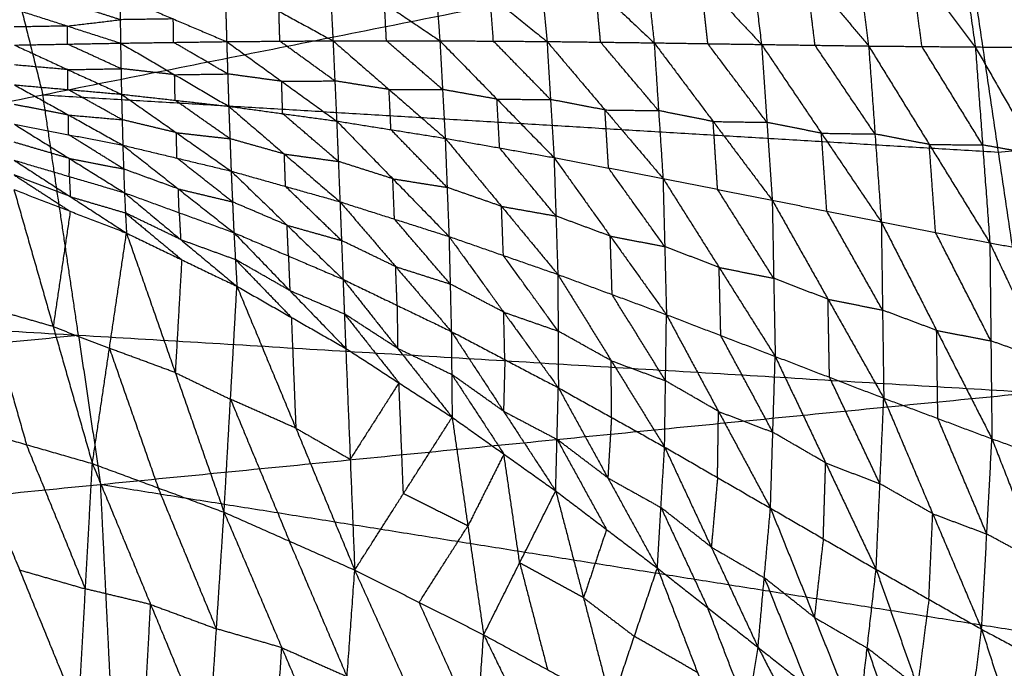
# Model space of a CAD drawing. Header units: millimetres. Extents: x -106 to 110, y -96 to 120.
# Tile 781 of 1020: x 35.74 to 44.28, y 13.77 to 19.39. Entities that reach past the tile are written whole.
import ezdxf

# ---------------------------------------------------------------- set-up
doc = ezdxf.new("R2010")
doc.units = ezdxf.units.MM
doc.header["$MEASUREMENT"] = 0
doc.layers.add('Default', color=7, linetype='Continuous', true_color=0x000000)

msp = doc.modelspace()

# ---------------------------------------------------------------- linework, layer by layer
at = {"layer": 'Default'}
for points in [[(43.7921, 20.7861, -1.1055), (43.9093, 19.9712, -1.4368), (44.0264, 19.1562, -1.768)], [(43.7921, 20.7861, -1.1055), (44.3718, 19.9707, -1.5215), (44.9515, 19.1552, -1.9375)], [(42.9025, 20.624, -0.9953), (43.0018, 19.8944, -1.2957), (43.1011, 19.1647, -1.5961)], [(42.9025, 20.624, -0.9953), (43.4645, 19.8901, -1.3817), (44.0264, 19.1562, -1.768)], [(42.0115, 20.4638, -0.8854), (42.0916, 19.821, -1.1549), (42.1718, 19.1782, -1.4244)], [(42.0115, 20.4638, -0.8854), (42.5563, 19.8143, -1.2407), (43.1011, 19.1647, -1.5961)], [(27.9619, 17.1555, 3.7488), (35.9387, 18.7421, 3.779), (43.9154, 20.3288, 3.8092)], [(43.9154, 20.3288, 3.8092), (44.2245, 18.2456, 3.8092), (44.5335, 16.1623, 3.8092)], [(43.9154, 20.3288, 3.8092), (48.0728, 18.6246, 3.8351), (52.2302, 16.9204, 3.8611)], [(41.1168, 20.3052, -0.7784), (41.1787, 19.7487, -1.0179), (41.2405, 19.1922, -1.2574)], [(41.1168, 20.3052, -0.7784), (41.6443, 19.7417, -1.1014), (42.1718, 19.1782, -1.4244)], [(40.2221, 20.1507, -0.6769), (40.2667, 19.6773, -0.8878), (40.3113, 19.2039, -1.0988)], [(40.2221, 20.1507, -0.6769), (40.7313, 19.6715, -0.9671), (41.2405, 19.1922, -1.2574)], [(35.6209, 20.0108, 3.779), (35.7798, 19.3765, 3.779), (35.9387, 18.7421, 3.779)], [(39.3226, 20.0003, -0.582), (39.3523, 19.6053, -0.7663), (39.382, 19.2103, -0.9506)], [(39.3226, 20.0003, -0.582), (39.817, 19.6021, -0.8404), (40.3113, 19.2039, -1.0988)], [(38.4214, 19.8561, -0.4939), (38.4384, 19.5331, -0.6533), (38.4554, 19.2101, -0.8128)], [(38.4214, 19.8561, -0.4939), (38.9017, 19.5332, -0.7222), (39.382, 19.2103, -0.9506)], [(42.6365, 19.1714, -1.5102), (42.5964, 19.4929, -1.3755), (42.5563, 19.8143, -1.2407)], [(43.5638, 19.1605, -1.682), (43.5141, 19.5253, -1.5319), (43.4645, 19.8901, -1.3817)], [(41.7062, 19.1852, -1.3409), (41.6752, 19.4634, -1.2211), (41.6443, 19.7417, -1.1014)], [(37.5177, 19.7204, -0.4124), (37.5253, 19.4616, -0.5489), (37.5329, 19.2029, -0.6853)], [(37.5177, 19.7204, -0.4124), (37.9866, 19.4652, -0.6126), (38.4554, 19.2101, -0.8128)], [(40.7759, 19.1981, -1.1781), (40.7536, 19.4348, -1.0726), (40.7313, 19.6715, -0.9671)], [(36.6071, 19.5957, -0.338), (36.6097, 19.3927, -0.4533), (36.6124, 19.1897, -0.5687)], [(36.6071, 19.5957, -0.338), (37.07, 19.3993, -0.5117), (37.5329, 19.2029, -0.6853)], [(39.8467, 19.2071, -1.0247), (39.8318, 19.4046, -0.9325), (39.817, 19.6021, -0.8404)], [(35.6901, 19.486, -0.2706), (36.1512, 19.3379, -0.4196), (36.6124, 19.1897, -0.5687)], [(36.6097, 19.3927, -0.4533), (36.3792, 19.4668, -0.3788), (36.1486, 19.5409, -0.3043)], [(38.9187, 19.2102, -0.8817), (38.9102, 19.3717, -0.802), (38.9017, 19.5332, -0.7222)], [(36.1512, 19.3379, -0.4196), (36.3805, 19.3653, -0.4365), (36.6097, 19.3927, -0.4533)], [(37.07, 19.3993, -0.5117), (36.8399, 19.396, -0.4825), (36.6097, 19.3927, -0.4533)], [(37.0726, 19.1963, -0.627), (37.0713, 19.2978, -0.5693), (37.07, 19.3993, -0.5117)], [(37.9942, 19.2065, -0.7491), (37.9904, 19.3359, -0.6808), (37.9866, 19.4652, -0.6126)], [(36.1512, 19.3379, -0.4196), (35.921, 19.3337, -0.3931), (35.6907, 19.3295, -0.3666)], [(36.1519, 19.1813, -0.5157), (36.1516, 19.2596, -0.4677), (36.1512, 19.3379, -0.4196)], [(35.6914, 19.1729, -0.4627), (36.1519, 19.1813, -0.5157), (36.6124, 19.1897, -0.5687)], [(35.6914, 19.1729, -0.4627), (36.156, 18.9599, -0.5443), (36.6206, 18.7469, -0.626)], [(36.6165, 18.9683, -0.5973), (36.3842, 19.0748, -0.5565), (36.1519, 19.1813, -0.5157)], [(36.6124, 19.1897, -0.5687), (37.0726, 19.1963, -0.627), (37.5329, 19.2029, -0.6853)], [(36.6124, 19.1897, -0.5687), (36.6165, 18.9683, -0.5973), (36.6206, 18.7469, -0.626)], [(36.6124, 19.1897, -0.5687), (37.0816, 18.9161, -0.6611), (37.5508, 18.6424, -0.7536)], [(37.5419, 18.9226, -0.7194), (37.3073, 19.0595, -0.6732), (37.0726, 19.1963, -0.627)], [(37.5329, 19.2029, -0.6853), (37.9942, 19.2065, -0.7491), (38.4554, 19.2101, -0.8128)], [(37.5329, 19.2029, -0.6853), (37.5419, 18.9226, -0.7194), (37.5508, 18.6424, -0.7536)], [(37.5329, 19.2029, -0.6853), (38.0098, 18.8587, -0.7892), (38.4868, 18.5145, -0.893)], [(38.4711, 18.8623, -0.8529), (38.2326, 19.0344, -0.801), (37.9942, 19.2065, -0.7491)], [(38.4554, 19.2101, -0.8128), (38.9187, 19.2102, -0.8817), (39.382, 19.2103, -0.9506)], [(38.4554, 19.2101, -0.8128), (38.4711, 18.8623, -0.8529), (38.4868, 18.5145, -0.893)], [(38.4554, 19.2101, -0.8128), (38.9418, 18.7876, -0.9283), (39.4281, 18.3651, -1.0437)], [(39.4051, 18.7877, -0.9971), (39.1619, 18.9989, -0.9394), (38.9187, 19.2102, -0.8817)], [(39.382, 19.2103, -0.9506), (39.4051, 18.7877, -0.9971), (39.4281, 18.3651, -1.0437)], [(39.382, 19.2103, -0.9506), (39.8467, 19.2071, -1.0247), (40.3113, 19.2039, -1.0988)], [(39.382, 19.2103, -0.9506), (39.8771, 18.704, -1.0782), (40.3722, 18.1978, -1.2059)], [(40.3418, 18.7009, -1.1523), (40.0942, 18.954, -1.0885), (39.8467, 19.2071, -1.0247)], [(40.3113, 19.2039, -1.0988), (40.3418, 18.7009, -1.1523), (40.3722, 18.1978, -1.2059)], [(40.3113, 19.2039, -1.0988), (40.7759, 19.1981, -1.1781), (41.2405, 19.1922, -1.2574)], [(40.3113, 19.2039, -1.0988), (40.8143, 18.6105, -1.2391), (41.3173, 18.017, -1.3795)], [(41.2789, 18.6046, -1.3184), (41.0274, 18.9013, -1.2483), (40.7759, 19.1981, -1.1781)], [(41.2405, 19.1922, -1.2574), (41.2789, 18.6046, -1.3184), (41.3173, 18.017, -1.3795)], [(41.2405, 19.1922, -1.2574), (41.7062, 19.1852, -1.3409), (42.1718, 19.1782, -1.4244)], [(41.2405, 19.1922, -1.2574), (41.7526, 18.5102, -1.4099), (42.2646, 17.8282, -1.5625)], [(42.2182, 18.5032, -1.4934), (41.9622, 18.8442, -1.4171), (41.7062, 19.1852, -1.3409)], [(42.1718, 19.1782, -1.4244), (42.2182, 18.5032, -1.4934), (42.2646, 17.8282, -1.5625)], [(42.1718, 19.1782, -1.4244), (42.6365, 19.1714, -1.5102), (43.1011, 19.1647, -1.5961)], [(42.1718, 19.1782, -1.4244), (42.6913, 18.4088, -1.5874), (43.2108, 17.6394, -1.7505)], [(43.156, 18.402, -1.6733), (42.8962, 18.7867, -1.5918), (42.6365, 19.1714, -1.5102)], [(43.1011, 19.1647, -1.5961), (43.156, 18.402, -1.6733), (43.2108, 17.6394, -1.7505)], [(43.1011, 19.1647, -1.5961), (43.5638, 19.1605, -1.682), (44.0264, 19.1562, -1.768)], [(43.1011, 19.1647, -1.5961), (43.6267, 18.3114, -1.7674), (44.1523, 17.4581, -1.9388)], [(44.0893, 18.3072, -1.8534), (43.8266, 18.7338, -1.7677), (43.5638, 19.1605, -1.682)], [(44.0264, 19.1562, -1.768), (44.0893, 18.3072, -1.8534), (44.1523, 17.4581, -1.9388)], [(44.0264, 19.1562, -1.768), (44.4889, 19.1557, -1.8528), (44.9515, 19.1552, -1.9375)], [(44.0264, 19.1562, -1.768), (44.5604, 18.2232, -1.9461), (45.0944, 17.2901, -2.1242)], [(36.156, 18.9599, -0.5443), (35.9238, 18.9802, -0.5154), (35.6916, 19.0005, -0.4864)], [(36.156, 18.9599, -0.5443), (36.3863, 18.9641, -0.5708), (36.6165, 18.9683, -0.5973)], [(36.1562, 18.7875, -0.568), (36.1561, 18.8737, -0.5562), (36.156, 18.9599, -0.5443)], [(37.0816, 18.9161, -0.6611), (36.8491, 18.9422, -0.6292), (36.6165, 18.9683, -0.5973)], [(37.0816, 18.9161, -0.6611), (37.3117, 18.9194, -0.6903), (37.5419, 18.9226, -0.7194)], [(37.0857, 18.6946, -0.6898), (37.0837, 18.8054, -0.6754), (37.0816, 18.9161, -0.6611)], [(38.0098, 18.8587, -0.7892), (37.7759, 18.8907, -0.7543), (37.5419, 18.9226, -0.7194)], [(35.6918, 18.8281, -0.51), (36.1562, 18.7875, -0.568), (36.6206, 18.7469, -0.626)], [(35.6918, 18.8281, -0.51), (36.1619, 18.5667, -0.5319), (36.632, 18.3053, -0.5537)], [(36.6263, 18.5261, -0.5898), (36.3913, 18.6568, -0.5789), (36.1562, 18.7875, -0.568)], [(38.0098, 18.8587, -0.7892), (38.2405, 18.8605, -0.821), (38.4711, 18.8623, -0.8529)], [(38.0188, 18.5785, -0.8233), (38.0143, 18.7186, -0.8062), (38.0098, 18.8587, -0.7892)], [(38.9418, 18.7876, -0.9283), (38.7064, 18.8249, -0.8906), (38.4711, 18.8623, -0.8529)], [(38.9418, 18.7876, -0.9283), (39.1734, 18.7876, -0.9627), (39.4051, 18.7877, -0.9971)], [(38.9575, 18.4398, -0.9683), (38.9496, 18.6137, -0.9483), (38.9418, 18.7876, -0.9283)], [(39.8771, 18.704, -1.0782), (39.6411, 18.7459, -1.0377), (39.4051, 18.7877, -0.9971)], [(35.9387, 18.7421, 3.779), (40.0816, 18.4939, 3.7941), (44.2245, 18.2456, 3.8092)], [(36.2477, 16.6589, 3.779), (36.0932, 17.7005, 3.779), (35.9387, 18.7421, 3.779)], [(36.6206, 18.7469, -0.626), (36.6263, 18.5261, -0.5898), (36.632, 18.3053, -0.5537)], [(36.6206, 18.7469, -0.626), (37.0857, 18.6946, -0.6898), (37.5508, 18.6424, -0.7536)], [(36.6206, 18.7469, -0.626), (37.0962, 18.4137, -0.6471), (37.5717, 18.0805, -0.6682)], [(39.9002, 18.2815, -1.1248), (39.8886, 18.4927, -1.1015), (39.8771, 18.704, -1.0782)], [(39.8771, 18.704, -1.0782), (40.1094, 18.7024, -1.1153), (40.3418, 18.7009, -1.1523)], [(36.1619, 18.5667, -0.5319), (35.9267, 18.6121, -0.5059), (35.6916, 18.6574, -0.4799)], [(37.5613, 18.3614, -0.7109), (37.3235, 18.528, -0.7003), (37.0857, 18.6946, -0.6898)], [(37.5508, 18.6424, -0.7536), (37.5613, 18.3614, -0.7109), (37.5717, 18.0805, -0.6682)], [(37.5508, 18.6424, -0.7536), (38.0188, 18.5785, -0.8233), (38.4868, 18.5145, -0.893)], [(37.5508, 18.6424, -0.7536), (38.0333, 18.2285, -0.7734), (38.5157, 17.8146, -0.7933)], [(40.8143, 18.6105, -1.2391), (40.578, 18.6557, -1.1957), (40.3418, 18.7009, -1.1523)], [(44.2245, 18.2456, 3.8092), (46.1486, 18.4351, 3.8222), (48.0728, 18.6246, 3.8351)], [(36.1617, 18.396, -0.5017), (36.1618, 18.4814, -0.5168), (36.1619, 18.5667, -0.5319)], [(36.1619, 18.5667, -0.5319), (36.3941, 18.5464, -0.5609), (36.6263, 18.5261, -0.5898)], [(38.5012, 18.1646, -0.8432), (38.26, 18.3715, -0.8332), (38.0188, 18.5785, -0.8233)], [(40.8447, 18.1074, -1.2927), (40.8295, 18.3589, -1.2659), (40.8143, 18.6105, -1.2391)], [(40.8143, 18.6105, -1.2391), (41.0466, 18.6075, -1.2788), (41.2789, 18.6046, -1.3184)], [(41.7526, 18.5102, -1.4099), (41.5157, 18.5574, -1.3642), (41.2789, 18.6046, -1.3184)], [(35.6914, 18.4868, -0.4498), (36.1617, 18.396, -0.5017), (36.632, 18.3053, -0.5537)], [(35.6914, 18.4868, -0.4498), (36.1689, 18.1898, -0.3886), (36.6464, 17.8928, -0.3274)], [(37.0962, 18.4137, -0.6471), (36.8612, 18.4699, -0.6185), (36.6263, 18.5261, -0.5898)], [(38.4868, 18.5145, -0.893), (38.5012, 18.1646, -0.8432), (38.5157, 17.8146, -0.7933)], [(38.4868, 18.5145, -0.893), (38.9575, 18.4398, -0.9683), (39.4281, 18.3651, -1.0437)], [(38.4868, 18.5145, -0.893), (38.974, 18.0141, -0.9108), (39.4612, 17.5136, -0.9286)], [(41.7909, 17.9226, -1.471), (41.7717, 18.2164, -1.4405), (41.7526, 18.5102, -1.4099)], [(41.7526, 18.5102, -1.4099), (41.9854, 18.5067, -1.4517), (42.2182, 18.5032, -1.4934)], [(42.6913, 18.4088, -1.5874), (42.4547, 18.456, -1.5404), (42.2182, 18.5032, -1.4934)], [(36.6392, 18.0991, -0.4405), (36.4004, 18.2476, -0.4711), (36.1617, 18.396, -0.5017)], [(37.1019, 18.1929, -0.6109), (37.099, 18.3033, -0.629), (37.0962, 18.4137, -0.6471)], [(37.0962, 18.4137, -0.6471), (37.3287, 18.3875, -0.679), (37.5613, 18.3614, -0.7109)], [(38.0333, 18.2285, -0.7734), (37.7973, 18.295, -0.7421), (37.5613, 18.3614, -0.7109)], [(39.4447, 17.9394, -0.9862), (39.2011, 18.1896, -0.9772), (38.9575, 18.4398, -0.9683)], [(39.4281, 18.3651, -1.0437), (39.4447, 17.9394, -0.9862), (39.4612, 17.5136, -0.9286)], [(39.4281, 18.3651, -1.0437), (39.9002, 18.2815, -1.1248), (40.3722, 18.1978, -1.2059)], [(39.4281, 18.3651, -1.0437), (39.9166, 17.7751, -1.0589), (40.4051, 17.1851, -1.0742)], [(42.7377, 17.7338, -1.6565), (42.7145, 18.0713, -1.622), (42.6913, 18.4088, -1.5874)], [(42.6913, 18.4088, -1.5874), (42.9236, 18.4054, -1.6304), (43.156, 18.402, -1.6733)], [(43.6267, 18.3114, -1.7674), (43.3913, 18.3567, -1.7204), (43.156, 18.402, -1.6733)], [(36.1689, 18.1898, -0.3886), (35.9298, 18.2601, -0.3721), (35.6907, 18.3305, -0.3557)], [(36.632, 18.3053, -0.5537), (36.6392, 18.0991, -0.4405), (36.6464, 17.8928, -0.3274)], [(36.632, 18.3053, -0.5537), (37.1019, 18.1929, -0.6109), (37.5717, 18.0805, -0.6682)], [(36.632, 18.3053, -0.5537), (37.1137, 17.9262, -0.4768), (37.5954, 17.5471, -0.3998)], [(40.3886, 17.6914, -1.14), (40.1444, 17.9864, -1.1324), (39.9002, 18.2815, -1.1248)], [(43.6815, 17.5487, -1.8447), (43.6541, 17.9301, -1.806), (43.6267, 18.3114, -1.7674)], [(43.6267, 18.3114, -1.7674), (43.858, 18.3093, -1.8104), (44.0893, 18.3072, -1.8534)], [(44.5604, 18.2232, -1.9461), (44.3249, 18.2652, -1.8998), (44.0893, 18.3072, -1.8534)], [(36.1682, 18.0335, -0.2945), (36.1686, 18.1117, -0.3415), (36.1689, 18.1898, -0.3886)], [(36.1689, 18.1898, -0.3886), (36.404, 18.1444, -0.4145), (36.6392, 18.0991, -0.4405)], [(37.5836, 17.8138, -0.534), (37.3427, 18.0033, -0.5725), (37.1019, 18.1929, -0.6109)], [(38.0437, 17.9475, -0.7307), (38.0385, 18.088, -0.7521), (38.0333, 18.2285, -0.7734)], [(38.0333, 18.2285, -0.7734), (38.2673, 18.1965, -0.8083), (38.5012, 18.1646, -0.8432)], [(40.3722, 18.1978, -1.2059), (40.3886, 17.6914, -1.14), (40.4051, 17.1851, -1.0742)], [(40.3722, 18.1978, -1.2059), (40.8447, 18.1074, -1.2927), (41.3173, 18.017, -1.3795)], [(40.3722, 18.1978, -1.2059), (40.8598, 17.517, -1.218), (41.3474, 16.8361, -1.2301)], [(35.6901, 18.1743, -0.2617), (36.1682, 18.0335, -0.2945), (36.6464, 17.8928, -0.3274)], [(35.6901, 18.1743, -0.2617), (36.177, 17.859, -0.1082), (36.6639, 17.5438, 0.0454)], [(38.974, 18.0141, -0.9108), (38.7376, 18.0893, -0.877), (38.5012, 18.1646, -0.8432)], [(41.3324, 17.4265, -1.3048), (41.0886, 17.767, -1.2988), (40.8447, 18.1074, -1.2927)], [(35.689, 18.0474, -0.1097), (35.9324, 17.8898, -0.033), (36.1759, 17.7322, 0.0438)], [(36.177, 17.859, -0.1082), (35.933, 17.9532, -0.109), (35.689, 18.0474, -0.1097)], [(36.1682, 18.0335, -0.2945), (36.1726, 17.9463, -0.2014), (36.177, 17.859, -0.1082)], [(37.1137, 17.9262, -0.4768), (36.8764, 18.0126, -0.4586), (36.6392, 18.0991, -0.4405)], [(37.5717, 18.0805, -0.6682), (37.5836, 17.8138, -0.534), (37.5954, 17.5471, -0.3998)], [(37.5717, 18.0805, -0.6682), (38.0437, 17.9475, -0.7307), (38.5157, 17.8146, -0.7933)], [(37.5717, 18.0805, -0.6682), (38.0569, 17.6116, -0.5737), (38.542, 17.1427, -0.4792)], [(38.5289, 17.4787, -0.6363), (38.2863, 17.7131, -0.6835), (38.0437, 17.9475, -0.7307)], [(38.9885, 17.6641, -0.861), (38.9812, 17.8391, -0.8859), (38.974, 18.0141, -0.9108)], [(38.974, 18.0141, -0.9108), (39.2093, 17.9767, -0.9485), (39.4447, 17.9394, -0.9862)], [(39.9166, 17.7751, -1.0589), (39.6806, 17.8572, -1.0225), (39.4447, 17.9394, -0.9862)], [(41.3173, 18.017, -1.3795), (41.3324, 17.4265, -1.3048), (41.3474, 16.8361, -1.2301)], [(41.3173, 18.017, -1.3795), (41.7909, 17.9226, -1.471), (42.2646, 17.8282, -1.5625)], [(41.3173, 18.017, -1.3795), (41.8039, 17.2458, -1.3869), (42.2904, 16.4746, -1.3943)], [(35.6879, 17.9205, 0.0422), (36.0281, 16.7331, -0.7138), (36.3682, 15.5456, -1.4697)], [(35.6879, 17.9205, 0.0422), (36.1759, 17.7322, 0.0438), (36.6639, 17.5438, 0.0454)], [(36.177, 17.859, -0.1082), (36.416, 17.7887, -0.1246), (36.6551, 17.7183, -0.141)], [(36.6464, 17.8928, -0.3274), (36.6551, 17.7183, -0.141), (36.6639, 17.5438, 0.0454)], [(36.6464, 17.8928, -0.3274), (37.1209, 17.7199, -0.3636), (37.5954, 17.5471, -0.3998)], [(36.6464, 17.8928, -0.3274), (37.1342, 17.4874, -0.1394), (37.622, 17.0819, 0.0486)], [(37.1209, 17.7199, -0.3636), (37.1173, 17.8231, -0.4202), (37.1137, 17.9262, -0.4768)], [(37.1137, 17.9262, -0.4768), (37.3486, 17.87, -0.5054), (37.5836, 17.8138, -0.534)], [(42.2775, 17.1514, -1.4784), (42.0342, 17.537, -1.4747), (41.7909, 17.9226, -1.471)], [(38.0569, 17.6116, -0.5737), (37.8202, 17.7127, -0.5538), (37.5836, 17.8138, -0.534)], [(38.5157, 17.8146, -0.7933), (38.5289, 17.4787, -0.6363), (38.542, 17.1427, -0.4792)], [(38.5157, 17.8146, -0.7933), (38.9885, 17.6641, -0.861), (39.4612, 17.5136, -0.9286)], [(38.5157, 17.8146, -0.7933), (38.9985, 17.2526, -0.6792), (39.4813, 16.6906, -0.5652)], [(39.9331, 17.3494, -1.0014), (39.9249, 17.5622, -1.0302), (39.9166, 17.7751, -1.0589)], [(39.9166, 17.7751, -1.0589), (40.1526, 17.7333, -1.0995), (40.3886, 17.6914, -1.14)], [(42.2646, 17.8282, -1.5625), (42.2775, 17.1514, -1.4784), (42.2904, 16.4746, -1.3943)], [(42.2646, 17.8282, -1.5625), (42.7377, 17.7338, -1.6565), (43.2108, 17.6394, -1.7505)], [(42.2646, 17.8282, -1.5625), (42.7484, 16.9703, -1.5628), (43.2322, 16.1124, -1.5631)], [(36.1759, 17.7322, 0.0438), (36.102, 17.2326, -0.335), (36.0281, 16.7331, -0.7138)], [(36.6551, 17.7183, -0.141), (36.899, 17.5156, -0.047), (37.143, 17.3128, 0.047)], [(37.1342, 17.4874, -0.1394), (36.8947, 17.6028, -0.1402), (36.6551, 17.7183, -0.141)], [(37.1209, 17.7199, -0.3636), (37.1276, 17.6036, -0.2515), (37.1342, 17.4874, -0.1394)], [(40.8598, 17.517, -1.218), (40.6242, 17.6042, -1.179), (40.3886, 17.6914, -1.14)], [(43.2215, 16.8759, -1.6568), (42.9796, 17.3048, -1.6567), (42.7377, 17.7338, -1.6565)], [(38.0687, 17.3449, -0.4395), (38.0628, 17.4782, -0.5066), (38.0569, 17.6116, -0.5737)], [(38.0569, 17.6116, -0.5737), (38.2929, 17.5451, -0.605), (38.5289, 17.4787, -0.6363)], [(39.4713, 17.1021, -0.7469), (39.2299, 17.3831, -0.8039), (38.9885, 17.6641, -0.861)], [(43.2108, 17.6394, -1.7505), (43.2215, 16.8759, -1.6568), (43.2322, 16.1124, -1.5631)], [(43.2108, 17.6394, -1.7505), (43.6815, 17.5487, -1.8447), (44.1523, 17.4581, -1.9388)], [(43.2108, 17.6394, -1.7505), (43.6906, 16.6997, -1.7413), (44.1704, 15.7601, -1.7322)], [(36.3682, 15.5456, -1.4697), (36.516, 16.5447, -0.7122), (36.6639, 17.5438, 0.0454)], [(36.6639, 17.5438, 0.0454), (37.0871, 16.3339, -0.6642), (37.5103, 15.124, -1.3737)], [(36.6639, 17.5438, 0.0454), (37.143, 17.3128, 0.047), (37.622, 17.0819, 0.0486)], [(37.5954, 17.5471, -0.3998), (37.6087, 17.3145, -0.1756), (37.622, 17.0819, 0.0486)], [(37.5954, 17.5471, -0.3998), (38.0687, 17.3449, -0.4395), (38.542, 17.1427, -0.4792)], [(37.5954, 17.5471, -0.3998), (38.0806, 17.0455, -0.1739), (38.5658, 16.544, 0.052)], [(39.4612, 17.5136, -0.9286), (39.4713, 17.1021, -0.7469), (39.4813, 16.6906, -0.5652)], [(39.4612, 17.5136, -0.9286), (39.9331, 17.3494, -1.0014), (40.4051, 17.1851, -1.0742)], [(39.4612, 17.5136, -0.9286), (39.9356, 16.8583, -0.7932), (40.4099, 16.2029, -0.6577)], [(40.8763, 17.0106, -1.1521), (40.868, 17.2638, -1.1851), (40.8598, 17.517, -1.218)], [(40.8598, 17.517, -1.218), (41.0961, 17.4718, -1.2614), (41.3324, 17.4265, -1.3048)], [(44.1613, 16.6091, -1.8355), (43.9214, 17.0789, -1.8401), (43.6815, 17.5487, -1.8447)], [(37.1342, 17.4874, -0.1394), (37.3715, 17.4009, -0.1575), (37.6087, 17.3145, -0.1756)], [(38.9985, 17.2526, -0.6792), (38.7637, 17.3656, -0.6578), (38.5289, 17.4787, -0.6363)], [(41.8039, 17.2458, -1.3869), (41.5681, 17.3362, -1.3459), (41.3324, 17.4265, -1.3048)], [(44.1523, 17.4581, -1.9388), (44.1613, 16.6091, -1.8355), (44.1704, 15.7601, -1.7322)], [(44.1523, 17.4581, -1.9388), (44.6233, 17.3741, -2.0315), (45.0944, 17.2901, -2.1242)], [(44.1523, 17.4581, -1.9388), (44.6326, 16.4418, -1.9187), (45.1129, 15.4254, -1.8986)], [(38.0687, 17.3449, -0.4395), (38.0747, 17.1952, -0.3067), (38.0806, 17.0455, -0.1739)], [(40.4075, 16.694, -0.866), (40.1703, 17.0217, -0.9337), (39.9331, 17.3494, -1.0014)], [(37.143, 17.3128, 0.047), (37.115, 16.8234, -0.3086), (37.0871, 16.3339, -0.6642)], [(37.6087, 17.3145, -0.1756), (37.8513, 17.0637, -0.0627), (38.0939, 16.813, 0.0503)], [(38.0806, 17.0455, -0.1739), (37.8447, 17.18, -0.1748), (37.6087, 17.3145, -0.1756)], [(39.0117, 16.9166, -0.5222), (39.0051, 17.0846, -0.6007), (38.9985, 17.2526, -0.6792)], [(38.9985, 17.2526, -0.6792), (39.2349, 17.1773, -0.7131), (39.4713, 17.1021, -0.7469)], [(40.4051, 17.1851, -1.0742), (40.4075, 16.694, -0.866), (40.4099, 16.2029, -0.6577)], [(40.4051, 17.1851, -1.0742), (40.8681, 16.4372, -0.9155), (41.3311, 15.6892, -0.7569)], [(40.4051, 17.1851, -1.0742), (40.8763, 17.0106, -1.1521), (41.3474, 16.8361, -1.2301)], [(41.8189, 16.6554, -1.3122), (41.8114, 16.9506, -1.3496), (41.8039, 17.2458, -1.3869)], [(41.8039, 17.2458, -1.3869), (42.0407, 17.1986, -1.4327), (42.2775, 17.1514, -1.4784)], [(27.9619, 17.1555, 3.7488), (36.2477, 16.6589, 3.779), (44.5335, 16.1623, 3.8092)], [(37.5103, 15.124, -1.3737), (37.5662, 16.103, -0.6625), (37.622, 17.0819, 0.0486)], [(37.622, 17.0819, 0.0486), (38.0939, 16.813, 0.0503), (38.5658, 16.544, 0.052)], [(37.622, 17.0819, 0.0486), (38.1328, 15.8523, -0.6097), (38.6436, 14.6227, -1.268)], [(38.542, 17.1427, -0.4792), (38.5539, 16.8433, -0.2136), (38.5658, 16.544, 0.052)], [(38.542, 17.1427, -0.4792), (39.0117, 16.9166, -0.5222), (39.4813, 16.6906, -0.5652)], [(38.542, 17.1427, -0.4792), (39.0152, 16.5449, -0.2119), (39.4883, 15.9471, 0.0555)], [(39.9356, 16.8583, -0.7932), (39.7034, 16.9802, -0.77), (39.4713, 17.1021, -0.7469)], [(42.7484, 16.9703, -1.5628), (42.5129, 17.0609, -1.5206), (42.2775, 17.1514, -1.4784)], [(38.0806, 17.0455, -0.1739), (38.3173, 16.9444, -0.1938), (38.5539, 16.8433, -0.2136)], [(41.3393, 16.2627, -0.9935), (41.1078, 16.6366, -1.0728), (40.8763, 17.0106, -1.1521)], [(39.0117, 16.9166, -0.5222), (39.0134, 16.7308, -0.367), (39.0152, 16.5449, -0.2119)], [(42.7613, 16.2935, -1.4787), (42.7549, 16.6319, -1.5208), (42.7484, 16.9703, -1.5628)], [(42.7484, 16.9703, -1.5628), (42.985, 16.9231, -1.6098), (43.2215, 16.8759, -1.6568)], [(35.4571, 16.897, -0.7567), (35.6272, 16.3033, -1.1347), (35.7972, 15.7095, -1.5127)], [(36.0281, 16.7331, -0.7138), (35.7426, 16.815, -0.7352), (35.4571, 16.897, -0.7567)], [(38.5539, 16.8433, -0.2136), (38.7905, 16.5444, -0.08), (39.0271, 16.2455, 0.0537)], [(39.0152, 16.5449, -0.2119), (38.7846, 16.6941, -0.2128), (38.5539, 16.8433, -0.2136)], [(39.9456, 16.4468, -0.6114), (39.9406, 16.6525, -0.7023), (39.9356, 16.8583, -0.7932)], [(39.9356, 16.8583, -0.7932), (40.1715, 16.7762, -0.8296), (40.4075, 16.694, -0.866)], [(41.3311, 15.6892, -0.7569), (41.3393, 16.2627, -0.9935), (41.3474, 16.8361, -1.2301)], [(41.3474, 16.8361, -1.2301), (41.7985, 15.9978, -1.0457), (42.2495, 15.1595, -0.8613)], [(41.3474, 16.8361, -1.2301), (41.8189, 16.6554, -1.3122), (42.2904, 16.4746, -1.3943)], [(43.6906, 16.6997, -1.7413), (43.4561, 16.7878, -1.6991), (43.2215, 16.8759, -1.6568)], [(38.0939, 16.813, 0.0503), (38.1134, 16.3326, -0.2797), (38.1328, 15.8523, -0.6097)], [(28.1538, 15.8617, 3.7488), (32.2008, 16.2603, 3.7639), (36.2477, 16.6589, 3.779)], [(36.0281, 16.7331, -0.7138), (36.272, 16.6389, -0.713), (36.516, 16.5447, -0.7122)], [(36.2477, 16.6589, 3.779), (36.3437, 16.012, 3.779), (36.4396, 15.3652, 3.779)], [(39.4813, 16.6906, -0.5652), (39.4848, 16.3188, -0.2549), (39.4883, 15.9471, 0.0555)], [(39.4813, 16.6906, -0.5652), (39.934, 15.9997, -0.2531), (40.3867, 15.3087, 0.059)], [(39.4813, 16.6906, -0.5652), (39.9456, 16.4468, -0.6114), (40.4099, 16.2029, -0.6577)], [(40.8681, 16.4372, -0.9155), (40.6378, 16.5656, -0.8907), (40.4075, 16.694, -0.866)], [(42.27, 15.817, -1.1278), (42.0445, 16.2362, -1.22), (41.8189, 16.6554, -1.3122)], [(43.7013, 15.9363, -1.6476), (43.696, 16.318, -1.6945), (43.6906, 16.6997, -1.7413)], [(43.6906, 16.6997, -1.7413), (43.926, 16.6544, -1.7884), (44.1613, 16.6091, -1.8355)], [(44.6326, 16.4418, -1.9187), (44.397, 16.5254, -1.8771), (44.1613, 16.6091, -1.8355)], [(36.516, 16.5447, -0.7122), (36.7276, 15.9397, -1.067), (36.9392, 15.3348, -1.4217)], [(37.0871, 16.3339, -0.6642), (36.8016, 16.4393, -0.6882), (36.516, 16.5447, -0.7122)], [(38.5658, 16.544, 0.052), (38.6047, 15.5834, -0.608), (38.6436, 14.6227, -1.268)], [(38.5658, 16.544, 0.052), (39.0271, 16.2455, 0.0537), (39.4883, 15.9471, 0.0555)], [(39.0152, 16.5449, -0.2119), (39.25, 16.4319, -0.2334), (39.4848, 16.3188, -0.2549)], [(39.9456, 16.4468, -0.6114), (39.9398, 16.2232, -0.4323), (39.934, 15.9997, -0.2531)], [(40.8705, 15.9461, -0.7073), (40.8693, 16.1916, -0.8114), (40.8681, 16.4372, -0.9155)], [(40.8681, 16.4372, -0.9155), (41.1037, 16.3499, -0.9545), (41.3393, 16.2627, -0.9935)], [(42.2495, 15.1595, -0.8613), (42.27, 15.817, -1.1278), (42.2904, 16.4746, -1.3943)], [(42.2904, 16.4746, -1.3943), (42.728, 15.5517, -1.1815), (43.1656, 14.6288, -0.9686)], [(42.2904, 16.4746, -1.3943), (42.7613, 16.2935, -1.4787), (43.2322, 16.1124, -1.5631)], [(37.0871, 16.3339, -0.6642), (37.3266, 16.2184, -0.6634), (37.5662, 16.103, -0.6625)], [(39.4848, 16.3188, -0.2549), (39.7112, 15.9734, -0.0988), (39.9375, 15.6279, 0.0572)], [(39.934, 15.9997, -0.2531), (39.7094, 16.1592, -0.254), (39.4848, 16.3188, -0.2549)], [(39.0271, 16.2455, 0.0537), (38.8159, 15.9145, -0.2771), (38.6047, 15.5834, -0.608)], [(39.0659, 15.2849, -0.6063), (39.0465, 15.7652, -0.2763), (39.0271, 16.2455, 0.0537)], [(41.7985, 15.9978, -1.0457), (41.5689, 16.1302, -1.0196), (41.3393, 16.2627, -0.9935)], [(43.1989, 15.3706, -1.2659), (42.9801, 15.8321, -1.3723), (42.7613, 16.2935, -1.4787)], [(28.3457, 14.568, 3.7488), (36.4396, 15.3652, 3.779), (44.5335, 16.1623, 3.8092)], [(40.3867, 15.3087, 0.059), (40.3983, 15.7558, -0.2994), (40.4099, 16.2029, -0.6577)], [(40.4099, 16.2029, -0.6577), (40.8391, 15.4216, -0.2975), (41.2683, 14.6402, 0.0627)], [(40.4099, 16.2029, -0.6577), (40.8705, 15.9461, -0.7073), (41.3311, 15.6892, -0.7569)], [(37.5662, 16.103, -0.6625), (37.8215, 15.4882, -0.9917), (38.0769, 14.8734, -1.3209)], [(38.1328, 15.8523, -0.6097), (37.8495, 15.9777, -0.6361), (37.5662, 16.103, -0.6625)], [(43.1656, 14.6288, -0.9686), (43.1989, 15.3706, -1.2659), (43.2322, 16.1124, -1.5631)], [(43.2322, 16.1124, -1.5631), (43.6567, 15.1111, -1.3196), (44.0811, 14.1097, -1.0761)], [(43.2322, 16.1124, -1.5631), (43.7013, 15.9363, -1.6476), (44.1704, 15.7601, -1.7322)], [(39.934, 15.9997, -0.2531), (40.1661, 15.8777, -0.2762), (40.3983, 15.7558, -0.2994)], [(41.7903, 15.4244, -0.8091), (41.7944, 15.7111, -0.9274), (41.7985, 15.9978, -1.0457)], [(41.7985, 15.9978, -1.0457), (42.0342, 15.9074, -1.0868), (42.27, 15.817, -1.1278)], [(38.6436, 14.6227, -1.268), (39.0659, 15.2849, -0.6063), (39.4883, 15.9471, 0.0555)], [(39.4883, 15.9471, 0.0555), (39.6249, 15.0047, -0.5482), (39.7616, 14.0622, -1.1518)], [(39.4883, 15.9471, 0.0555), (39.9375, 15.6279, 0.0572), (40.3867, 15.3087, 0.059)], [(40.8705, 15.9461, -0.7073), (40.8548, 15.6838, -0.5024), (40.8391, 15.4216, -0.2975)], [(44.1258, 14.9349, -1.4041), (43.9136, 15.4356, -1.5259), (43.7013, 15.9363, -1.6476)], [(35.2263, 15.8735, -1.5556), (35.737, 14.6236, -1.9315), (36.2477, 13.3736, -2.3073)], [(35.2263, 15.8735, -1.5556), (35.7972, 15.7095, -1.5127), (36.3682, 15.5456, -1.4697)], [(38.1328, 15.8523, -0.6097), (38.3688, 15.7178, -0.6089), (38.6047, 15.5834, -0.608)], [(42.728, 15.5517, -1.1815), (42.499, 15.6844, -1.1546), (42.27, 15.817, -1.1278)], [(40.3983, 15.7558, -0.2994), (40.6129, 15.3652, -0.1192), (40.8275, 14.9745, 0.0609)], [(40.8391, 15.4216, -0.2975), (40.6187, 15.5887, -0.2984), (40.3983, 15.7558, -0.2994)], [(44.0811, 14.1097, -1.0761), (44.1258, 14.9349, -1.4041), (44.1704, 15.7601, -1.7322)], [(44.1704, 15.7601, -1.7322), (44.5889, 14.6857, -1.457), (45.0073, 13.6113, -1.1819)], [(44.1704, 15.7601, -1.7322), (44.6417, 15.5928, -1.8154), (45.1129, 15.4254, -1.8986)], [(36.308, 14.4596, -1.8885), (36.0526, 15.0846, -1.7006), (35.7972, 15.7095, -1.5127)], [(39.9375, 15.6279, 0.0572), (39.7812, 15.3163, -0.2455), (39.6249, 15.0047, -0.5482)], [(40.0741, 14.6855, -0.5464), (40.0058, 15.1567, -0.2446), (39.9375, 15.6279, 0.0572)], [(41.2683, 14.6402, 0.0627), (41.2997, 15.1647, -0.3471), (41.3311, 15.6892, -0.7569)], [(41.3311, 15.6892, -0.7569), (41.7364, 14.8213, -0.3451), (42.1417, 13.9533, 0.0666)], [(41.3311, 15.6892, -0.7569), (41.7903, 15.4244, -0.8091), (42.2495, 15.1595, -0.8613)], [(36.2477, 13.3736, -2.3073), (36.308, 14.4596, -1.8885), (36.3682, 15.5456, -1.4697)], [(36.3682, 15.5456, -1.4697), (36.8735, 14.3244, -1.8169), (37.3787, 13.1032, -2.1641)], [(36.3682, 15.5456, -1.4697), (36.9392, 15.3348, -1.4217), (37.5103, 15.124, -1.3737)], [(42.7075, 14.8941, -0.915), (42.7178, 15.2229, -1.0482), (42.728, 15.5517, -1.1815)], [(42.728, 15.5517, -1.1815), (42.9635, 15.4611, -1.2237), (43.1989, 15.3706, -1.2659)], [(40.8391, 15.4216, -0.2975), (41.0694, 15.2932, -0.3223), (41.2997, 15.1647, -0.3471)], [(41.7903, 15.4244, -0.8091), (41.7634, 15.1228, -0.5771), (41.7364, 14.8213, -0.3451)], [(36.4396, 15.3652, 3.779), (40.5382, 14.712, 3.7941), (44.6368, 14.0588, 3.8092)], [(36.5429, 13.2617, 3.779), (36.4913, 14.3134, 3.779), (36.4396, 15.3652, 3.779)], [(37.4445, 14.1136, -1.7689), (37.1919, 14.7242, -1.5953), (36.9392, 15.3348, -1.4217)], [(39.7616, 14.0622, -1.1518), (40.0741, 14.6855, -0.5464), (40.3867, 15.3087, 0.059)], [(40.3867, 15.3087, 0.059), (40.628, 14.3829, -0.4831), (40.8693, 13.4571, -1.0253)], [(40.3867, 15.3087, 0.059), (40.8275, 14.9745, 0.0609), (41.2683, 14.6402, 0.0627)], [(43.6567, 15.1111, -1.3196), (43.4278, 15.2408, -1.2927), (43.1989, 15.3706, -1.2659)], [(39.6249, 15.0047, -0.5482), (39.3454, 15.1448, -0.5772), (39.0659, 15.2849, -0.6063)], [(37.3787, 13.1032, -2.1641), (37.4445, 14.1136, -1.7689), (37.5103, 15.124, -1.3737)], [(37.5103, 15.124, -1.3737), (38.0108, 13.9502, -1.6896), (38.5113, 12.7763, -2.0054)], [(37.5103, 15.124, -1.3737), (38.0769, 14.8734, -1.3209), (38.6436, 14.6227, -1.268)], [(41.2997, 15.1647, -0.3471), (41.5023, 14.7307, -0.1412), (41.705, 14.2968, 0.0647)], [(41.7364, 14.8213, -0.3451), (41.5181, 14.993, -0.3461), (41.2997, 15.1647, -0.3471)], [(42.1417, 13.9533, 0.0666), (42.1956, 14.5564, -0.3973), (42.2495, 15.1595, -0.8613)], [(42.2495, 15.1595, -0.8613), (42.6301, 14.2126, -0.3953), (43.0108, 13.2657, 0.0707)], [(42.2495, 15.1595, -0.8613), (42.7075, 14.8941, -0.915), (43.1656, 14.6288, -0.9686)], [(43.6234, 14.3692, -1.0224), (43.64, 14.7402, -1.171), (43.6567, 15.1111, -1.3196)], [(43.6567, 15.1111, -1.3196), (43.8912, 15.023, -1.3619), (44.1258, 14.9349, -1.4041)], [(39.2026, 14.3425, -1.2099), (39.4137, 14.6736, -0.879), (39.6249, 15.0047, -0.5482)], [(40.8275, 14.9745, 0.0609), (40.7277, 14.6787, -0.2111), (40.628, 14.3829, -0.4831)], [(38.5774, 13.6995, -1.6367), (38.3272, 14.2864, -1.4788), (38.0769, 14.8734, -1.3209)], [(42.7075, 14.8941, -0.915), (42.6688, 14.5533, -0.6551), (42.6301, 14.2126, -0.3953)], [(44.5889, 14.6857, -1.457), (44.3573, 14.8103, -1.4306), (44.1258, 14.9349, -1.4041)], [(41.7364, 14.8213, -0.3451), (41.966, 14.6888, -0.3712), (42.1956, 14.5564, -0.3973)], [(35.737, 14.6236, -1.9315), (36.0225, 14.5416, -1.91), (36.308, 14.4596, -1.8885)], [(38.5113, 12.7763, -2.0054), (38.5774, 13.6995, -1.6367), (38.6436, 14.6227, -1.268)], [(38.6436, 14.6227, -1.268), (39.144, 13.513, -1.5489), (39.6444, 12.4032, -1.8298)], [(38.6436, 14.6227, -1.268), (39.2026, 14.3425, -1.2099), (39.7616, 14.0622, -1.1518)], [(40.0741, 14.6855, -0.5464), (40.1948, 14.2226, -0.8175), (40.3154, 13.7597, -1.0885)], [(40.628, 14.3829, -0.4831), (40.3511, 14.5342, -0.5148), (40.0741, 14.6855, -0.5464)], [(40.8693, 13.4571, -1.0253), (41.0688, 14.0487, -0.4813), (41.2683, 14.6402, 0.0627)], [(41.2683, 14.6402, 0.0627), (41.6167, 13.734, -0.4134), (41.9652, 12.8278, -0.8896)], [(41.2683, 14.6402, 0.0627), (41.705, 14.2968, 0.0647), (42.1417, 13.9533, 0.0666)], [(43.0108, 13.2657, 0.0707), (43.0882, 13.9472, -0.449), (43.1656, 14.6288, -0.9686)], [(43.1656, 14.6288, -0.9686), (43.5249, 13.61, -0.4468), (43.8843, 12.5913, 0.0751)], [(43.1656, 14.6288, -0.9686), (43.6234, 14.3692, -1.0224), (44.0811, 14.1097, -1.0761)], [(28.3457, 14.568, 3.7488), (36.5429, 13.2617, 3.779), (44.7402, 11.9553, 3.8092)], [(42.1956, 14.5564, -0.3973), (42.3859, 14.0829, -0.1643), (42.5762, 13.6095, 0.0687)], [(42.6301, 14.2126, -0.3953), (42.4129, 14.3845, -0.3963), (42.1956, 14.5564, -0.3973)], [(36.8735, 14.3244, -1.8169), (36.5907, 14.392, -1.8527), (36.308, 14.4596, -1.8885)], [(40.628, 14.3829, -0.4831), (40.8484, 14.2158, -0.4822), (41.0688, 14.0487, -0.4813)], [(43.6234, 14.3692, -1.0224), (43.5741, 13.9896, -0.7346), (43.5249, 13.61, -0.4468)], [(36.8132, 13.2384, -2.2357), (36.8433, 13.7814, -2.0263), (36.8735, 14.3244, -1.8169)], [(36.8735, 14.3244, -1.8169), (37.159, 14.219, -1.7929), (37.4445, 14.1136, -1.7689)], [(39.703, 13.2327, -1.4908), (39.4528, 13.7876, -1.3503), (39.2026, 14.3425, -1.2099)], [(42.0534, 13.3906, -0.4115), (41.8792, 13.8437, -0.1734), (41.705, 14.2968, 0.0647)], [(42.6301, 14.2126, -0.3953), (42.8592, 14.0799, -0.4221), (43.0882, 13.9472, -0.449)], [(38.0108, 13.9502, -1.6896), (37.7276, 14.0319, -1.7292), (37.4445, 14.1136, -1.7689)], [(43.8843, 12.5913, 0.0751), (43.9827, 13.3505, -0.5005), (44.0811, 14.1097, -1.0761)], [(44.0811, 14.1097, -1.0761), (44.4293, 13.0244, -0.4982), (44.7774, 11.9391, 0.0798)], [(44.0811, 14.1097, -1.0761), (44.5442, 13.8605, -1.129), (45.0073, 13.6113, -1.1819)], [(39.6444, 12.4032, -1.8298), (39.703, 13.2327, -1.4908), (39.7616, 14.0622, -1.1518)], [(39.7616, 14.0622, -1.1518), (40.2686, 13.0288, -1.3946), (40.7756, 11.9953, -1.6375)], [(39.7616, 14.0622, -1.1518), (40.3154, 13.7597, -1.0885), (40.8693, 13.4571, -1.0253)], [(41.6167, 13.734, -0.4134), (41.3427, 13.8913, -0.4474), (41.0688, 14.0487, -0.4813)], [(37.945, 12.9398, -2.0847), (37.9779, 13.445, -1.8871), (38.0108, 13.9502, -1.6896)], [(38.0108, 13.9502, -1.6896), (38.2941, 13.8248, -1.6631), (38.5774, 13.6995, -1.6367)], [(41.9652, 12.8278, -0.8896), (42.0534, 13.3906, -0.4115), (42.1417, 13.9533, 0.0666)], [(42.1417, 13.9533, 0.0666), (42.5762, 13.6095, 0.0687), (43.0108, 13.2657, 0.0707)], [(42.1417, 13.9533, 0.0666), (42.601, 13.0736, -0.3402), (43.0604, 12.1938, -0.7469)], [(43.0882, 13.9472, -0.449), (43.2678, 13.4379, -0.188), (43.4475, 12.9285, 0.0729)], [(43.5249, 13.61, -0.4468), (43.3066, 13.7786, -0.4479), (43.0882, 13.9472, -0.449)]]:
    msp.add_open_spline(points, degree=2, dxfattribs=at)

doc.saveas('drawing.dxf')
